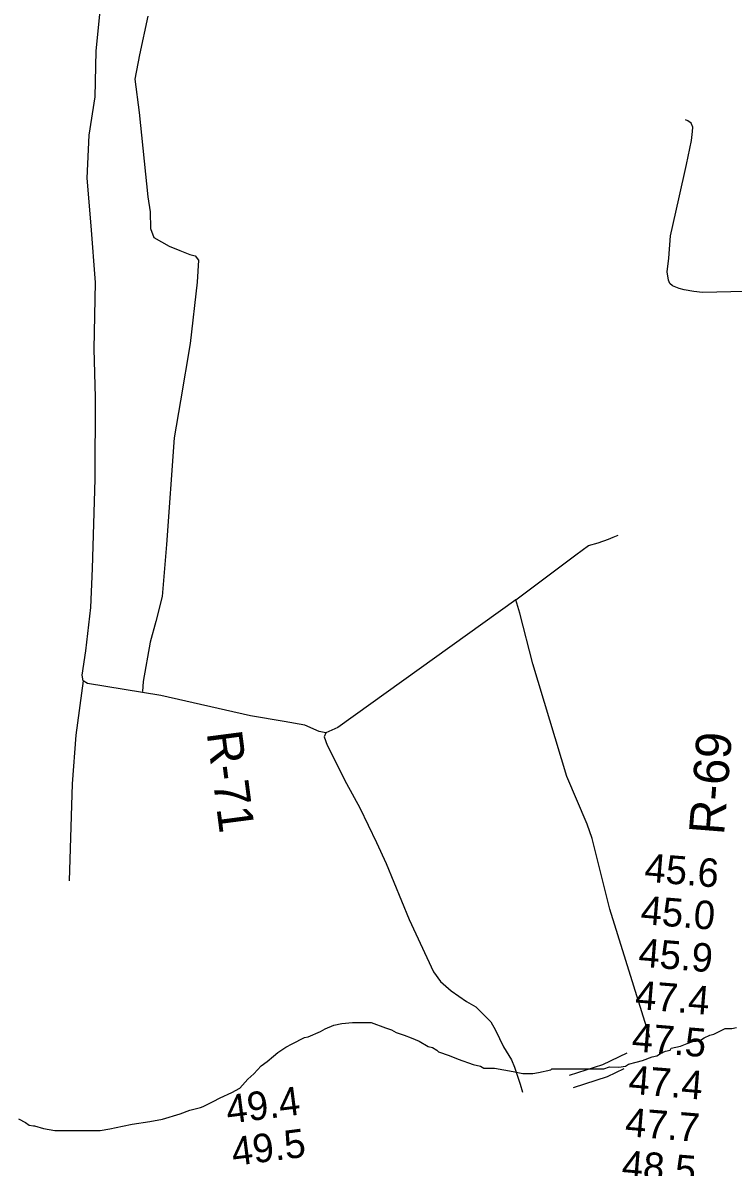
# Model space of a CAD drawing. Extents: x 3146026 to 3183936, y 897894 to 923344.
# Drawn here: x 3166537 to 3168206, y 917345 to 920035 of the extents above; entities that cross this region are included whole.
import ezdxf

# ---------------------------------------------------------------- set-up
doc = ezdxf.new("R2010")
doc.units = 0
for name, color, linetype in [('V-RIVR-RANG', 7, 'Continuous'), ('V-RIVR-RANG-IDEN', 7, 'Continuous'), ('V-ROAD-CNTR', 7, 'Continuous'), ('V-SITE-VEGE', 7, 'Continuous'), ('V-TOPO-SHOR', 7, 'Continuous')]:
    doc.layers.add(name, color=color, linetype=linetype)

msp = doc.modelspace()

# ---------------------------------------------------------------- linework, layer by layer
at = {"layer": 'V-ROAD-CNTR'}
for points in [[(3167956.873049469, 917612.993746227), (3167899.4541643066, 917585.1138019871), (3167821.2323207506, 917560.1018520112)], [(3167949.1990648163, 917575.9188203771), (3167910.630141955, 917557.191857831), (3167830.368302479, 917531.5279091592)]]:
    msp.add_lwpolyline(points, dxfattribs=at)
at = {"layer": 'V-SITE-VEGE'}
for points in [[(3166526.641000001, 917458.6049999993), (3166543.330000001, 917450.2309999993), (3166551.670000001, 917443.9559999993), (3166562.104000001, 917441.8529999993), (3166564.191000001, 917441.8489999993), (3166585.058000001, 917435.5529999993), (3166612.190000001, 917431.3359999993), (3166718.653000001, 917431.1699999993), (3166741.6240000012, 917435.3089999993), (3166770.859000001, 917441.5269999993), (3166793.829000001, 917445.6659999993), (3166835.588000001, 917451.8629999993), (3166864.825000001, 917458.0809999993), (3166906.594000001, 917470.5409999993), (3166929.571000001, 917478.8559999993), (3166954.630000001, 917485.0799999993), (3166960.897000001, 917487.1569999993), (3166983.880000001, 917499.6449999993), (3167000.593000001, 917507.9699999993), (3167027.752000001, 917520.4529999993), (3167046.555000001, 917530.8609999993), (3167065.376000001, 917551.7049999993), (3167080.007000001, 917564.2109999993), (3167096.737000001, 917582.9719999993), (3167111.364000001, 917593.3879999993), (3167125.9990000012, 917605.8889999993), (3167136.449000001, 917614.2249999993), (3167155.256000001, 917626.7199999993), (3167169.881000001, 917635.0489999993), (3167199.131000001, 917649.6139999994), (3167207.484000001, 917651.6889999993), (3167236.7320000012, 917664.1689999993), (3167247.177000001, 917670.4159999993), (3167268.064000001, 917678.7329999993), (3167286.861000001, 917682.8799999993), (3167311.914000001, 917684.9279999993), (3167355.751000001, 917684.8579999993), (3167389.134000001, 917672.2809999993), (3167403.738000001, 917668.0829999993), (3167414.166000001, 917661.8059999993), (3167432.945000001, 917655.5139999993), (3167449.636000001, 917649.2249999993), (3167468.412000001, 917640.8449999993), (3167489.267000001, 917628.2879999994), (3167499.701000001, 917626.1829999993), (3167510.130000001, 917619.9079999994), (3167514.297000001, 917615.7239999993), (3167539.334000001, 917607.3329999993), (3167560.197000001, 917598.9529999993), (3167595.666000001, 917586.3719999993), (3167612.360000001, 917582.1689999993), (3167620.703000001, 917577.9809999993), (3167645.754000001, 917577.9419999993), (3167689.579000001, 917569.5229999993), (3167712.535000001, 917565.3139999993), (3167735.500000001, 917565.2779999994), (3167748.863000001, 917567.4729999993)], [(3167748.863000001, 917567.4729999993), (3167777.822000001, 917574.0819999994), (3167780.054000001, 917576.3019999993), (3167822.353000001, 917576.1999999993), (3167837.937000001, 917576.1629999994), (3167853.522000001, 917576.1259999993), (3167860.200000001, 917576.1089999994), (3167878.012000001, 917576.0659999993), (3167886.917000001, 917576.0459999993), (3167902.502000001, 917576.0069999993), (3167915.869000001, 917580.4289999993), (3167938.133000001, 917580.3729999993), (3167953.722000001, 917582.5629999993), (3167960.4110000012, 917586.9989999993), (3167978.235000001, 917591.4099999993), (3167993.828000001, 917595.8229999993), (3168016.115000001, 917604.6769999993), (3168027.252000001, 917606.8759999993), (3168038.399000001, 917613.5259999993), (3168047.312000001, 917617.9579999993), (3168058.451000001, 917620.1579999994), (3168060.689000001, 917624.6039999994), (3168082.963000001, 917629.0029999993), (3168098.563000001, 917635.6469999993), (3168111.932000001, 917640.0659999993), (3168127.522000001, 917642.2559999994), (3168138.669000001, 917648.9079999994), (3168152.044000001, 917655.5529999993), (3168160.953000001, 917657.7589999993), (3168187.702000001, 917671.0529999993), (3168203.287000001, 917671.0159999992), (3168214.425000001, 917673.2129999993)]]:
    msp.add_lwpolyline(points, dxfattribs=at)
at = {"layer": 'V-TOPO-SHOR'}
for points in [[(3167248.679906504, 918366.0098861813), (3167233.2575732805, 918369.5186480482), (3167199.5025100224, 918383.8529336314), (3167151.1139230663, 918392.3664255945), (3167071.8262728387, 918405.8302508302), (3166861.054385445, 918453.7833296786), (3166689.069545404, 918482.0981547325), (3166678.896783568, 918488.5717102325), (3166676.1495772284, 918502.0900434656), (3166684.880656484, 918558.7473922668), (3166696.875656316, 918660.8285343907), (3166700.3299101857, 918752.7913115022), (3166706.8847829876, 918962.5839449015), (3166707.8093066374, 919154.9414514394), (3166704.5995605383, 919268.8001172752), (3166707.6729254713, 919424.9001955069), (3166697.7447825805, 919558.5875596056), (3166688.279068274, 919670.5422254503), (3166693.0117030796, 919771.7801612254), (3166706.7475124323, 919861.4037637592), (3166709.5761472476, 919968.8976677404), (3166723.8830676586, 920119.530587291)], [(3166830.697066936, 920051.5582545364), (3166810.7052893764, 919960.0306520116), (3166799.9070196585, 919903.4277000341), (3166810.2430831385, 919824.5480815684), (3166830.8880672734, 919626.4514322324), (3166836.1648926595, 919591.146003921), (3166837.198543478, 919551.8149883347), (3166844.9233370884, 919530.9254964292), (3166880.582400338, 919510.3352426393), (3166906.1774953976, 919500.352925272), (3166929.705399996, 919490.4250047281), (3166942.05414594, 919488.0314333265), (3166950.050923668, 919477.4778937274), (3166946.6238126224, 919425.8525290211), (3166930.4128922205, 919281.4755776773), (3166907.2115909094, 919146.5913722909), (3166892.5237815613, 919060.0957538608), (3166874.5450199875, 918809.2312953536), (3166864.0732423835, 918686.4238517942), (3166849.086194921, 918627.8625030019), (3166836.438322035, 918579.5827096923), (3166819.520131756, 918486.939916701), (3166817.8609730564, 918463.194424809)], [(3168234.915000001, 919404.0579999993), (3168134.751000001, 919401.3099999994), (3168113.968000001, 919404.1599999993), (3168091.389000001, 919408.0149999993), (3168079.601000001, 919411.0439999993), (3168063.823000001, 919417.0789999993), (3168057.640000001, 919422.6929999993), (3168054.261000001, 919430.2969999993), (3168051.113000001, 919450.2959999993), (3168055.190000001, 919482.4719999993), (3168059.520000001, 919534.8369999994), (3168078.527000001, 919621.9509999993), (3168096.722000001, 919702.4699999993), (3168108.854000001, 919758.6139999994), (3168111.308000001, 919779.7979999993), (3168111.734000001, 919789.9909999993), (3168107.959000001, 919799.9979999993), (3168100.177000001, 919805.4149999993), (3168094.784000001, 919807.4279999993)], [(3168010.739774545, 917649.8654951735), (3167916.2741876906, 917951.2671595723), (3167875.147743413, 918117.8391265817), (3167863.6149498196, 918151.2405549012), (3167815.8790135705, 918263.1679667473), (3167735.965410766, 918527.9858218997), (3167704.9845855, 918647.7468210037), (3167695.464585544, 918679.0266620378), (3167836.849378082, 918784.9431693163), (3167866.3884095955, 918806.9207088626), (3167889.290695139, 918812.5239151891), (3167913.308171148, 918821.200708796), (3167924.813710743, 918826.0695024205), (3167936.3192503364, 918830.9382960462)], [(3167695.464585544, 918679.0266620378), (3167276.940557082, 918378.7122670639), (3167248.679906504, 918366.0098861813), (3167245.334335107, 918356.789124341), (3167252.0527319, 918336.9604260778), (3167297.2590491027, 918246.8201093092), (3167328.8653822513, 918190.1356176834), (3167368.0877153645, 918108.4272532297), (3167390.5820803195, 918059.222713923), (3167445.036413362, 917927.4666038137), (3167501.7755241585, 917803.9248587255), (3167518.7754764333, 917781.7569858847), (3167544.0441905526, 917759.3715257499), (3167579.5944601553, 917734.6468910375), (3167602.007174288, 917721.6453832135), (3167637.285459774, 917686.584796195), (3167648.1382374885, 917666.6473042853), (3167666.7702056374, 917627.8875109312), (3167685.6197610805, 917597.3964794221), (3167692.392554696, 917579.63497162), (3167705.829348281, 917539.977575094), (3167711.5413482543, 917521.2096704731)], [(3166678.896783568, 918488.5717102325), (3166661.0538472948, 918360.7866793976), (3166652.8668474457, 918246.1936008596), (3166645.8224032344, 918017.796253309)]]:
    msp.add_lwpolyline(points, dxfattribs=at)

# ---------------------------------------------------------------- texts
at = {"layer": 'V-RIVR-RANG'}
for s, height, rotation, p in [('45.6', 67, 355.3283257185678, (3167996.384807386, 918016.4093593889)), ('45.0', 67, 355.3283257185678, (3167987.438194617, 917916.8072943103)), ('45.9', 67, 355.3283257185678, (3167982.1722265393, 917816.9044570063)), ('47.4', 67, 355.3283257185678, (3167974.540129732, 917717.1949732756)), ('47.5', 67, 355.3283257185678, (3167966.645129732, 917617.5079732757)), ('47.4', 67, 355.3283257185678, (3167958.750129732, 917517.8199732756)), ('49.4', 67.00000000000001, 7.308325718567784, (3167018.7850343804, 917446.7023773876)), ('47.7', 67, 355.3283257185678, (3167950.855129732, 917418.1319732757)), ('49.5', 67.00000000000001, 7.308325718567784, (3167031.7470343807, 917347.5463773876)), ('48.5', 67, 355.3283257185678, (3167942.960129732, 917318.4439732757))]:
    msp.add_text(s, height=height, rotation=rotation, dxfattribs=at).set_placement(p)
at = {"layer": 'V-RIVR-RANG-IDEN'}
for s, height, rotation, p in [('R-71', 82.99999800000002, 277.44757035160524, (3166968.795, 918366.255)), ('R-69', 82.999998, 85.47177082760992, (3168185.0762552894, 918124.5501856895))]:
    msp.add_text(s, height=height, rotation=rotation, dxfattribs=at).set_placement(p)

doc.saveas('drawing.dxf')
